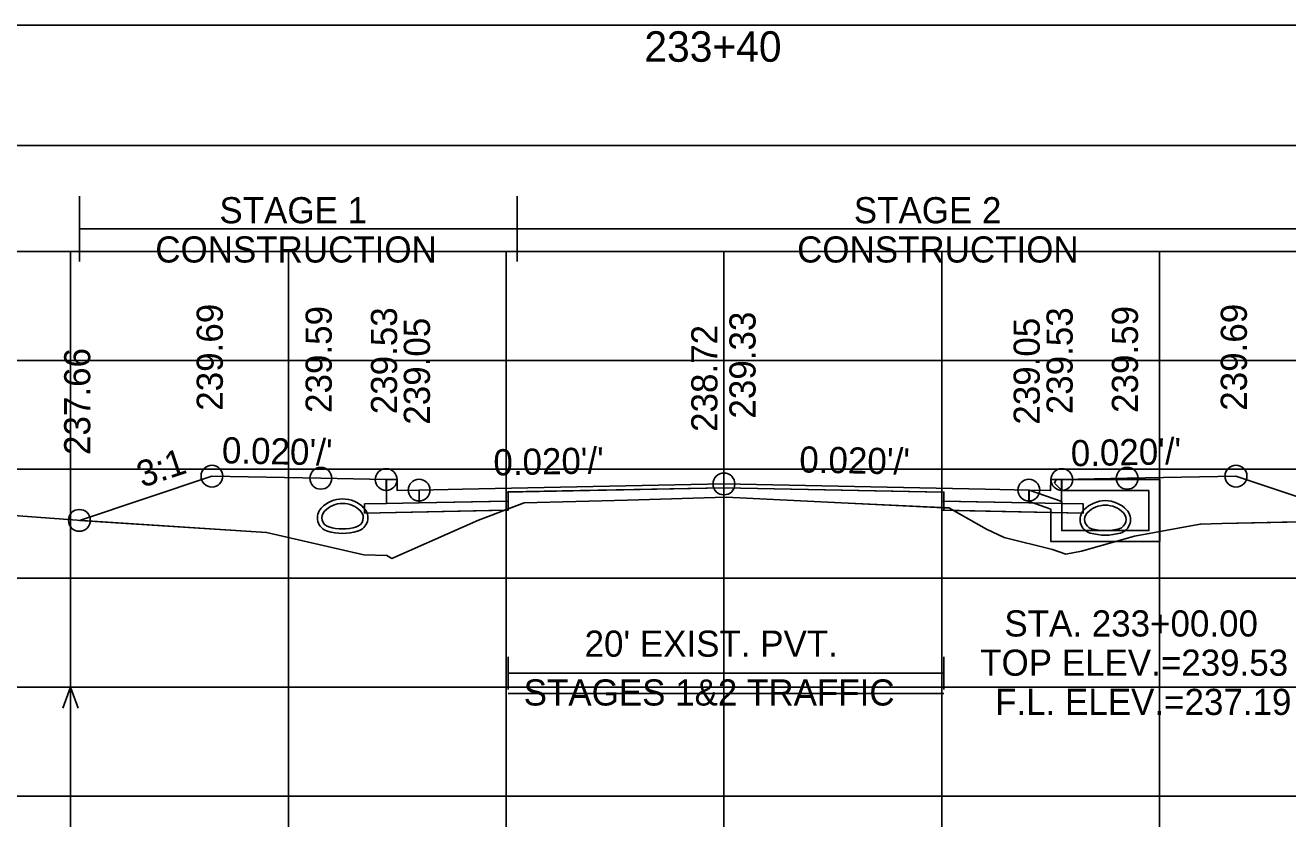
# Model space of a CAD drawing. Extents: x 1369627 to 1374022, y 380035 to 398173.
# Drawn here: x 1372066.4 to 1372124.4, y 387821.5 to 387858.3 of the extents above; entities that cross this region are included whole.
import ezdxf

# ---------------------------------------------------------------- set-up
doc = ezdxf.new("R2010")
doc.units = 0
for name, color, linetype in [('Default', 7, 'Continuous'), ('R_Alt Surface', 7, 'Continuous'), ('R_Axis', 7, 'Continuous'), ('R_Axis Annot', 7, 'Continuous'), ('R_Drive', 7, 'Continuous'), ('R_Exist Surface', 7, 'Continuous'), ('R_Fin Surface', 7, 'Continuous'), ('R_Grid', 7, 'Continuous'), ('R_MOT', 7, 'Continuous'), ('R_No Plot', 7, 'Continuous'), ('R_Water', 7, 'Continuous'), ('R_Water Annot', 7, 'Continuous'), ('R_Xsect Elev', 7, 'Continuous'), ('R_Xsect Slope', 7, 'Continuous'), ('T_Vehicle Path Rt', 7, 'Continuous')]:
    doc.layers.add(name, color=color, linetype=linetype)

msp = doc.modelspace()

# ---------------------------------------------------------------- linework, layer by layer
at = {"layer": 'Default'}
for p, q in [((1372088.626, 387827.82), (1372088.626, 387829.32)), ((1372108.626, 387827.82), (1372108.626, 387829.32)), ((1372088.626, 387828.57), (1372108.626, 387828.57))]:
    msp.add_line(p, q, dxfattribs=at)
for points in [[(1371948.53, 387852.78), (1372248.53, 387852.78), (1372248.53, 387858.302), (1371948.53, 387858.302)], [(1372083.02, 387837.454), (1372083.52, 387837.454), (1372083.53, 387836.954), (1372084.53, 387836.974), (1372084.53, 387836.387), (1372083.03, 387836.357)], [(1372113.53, 387836.954), (1372113.54, 387837.454), (1372114.04, 387837.454), (1372114.03, 387836.357), (1372112.53, 387836.387), (1372112.53, 387836.974)]]:
    msp.add_lwpolyline(points, close=True, dxfattribs=at)
at = {"layer": 'R_Alt Surface'}
msp.add_lwpolyline([(1372083.03, 387837.455), (1372083.03, 387836.357), (1372084.53, 387836.387), (1372088.626, 387836.469), (1372088.626, 387836.886), (1372098.53, 387837.084), (1372108.626, 387836.882), (1372108.626, 387836.465), (1372112.53, 387836.387), (1372114.03, 387836.357), (1372114.031, 387837.455)], dxfattribs=at)
for points in [[(1372082.03, 387836.337), (1372083.03, 387836.357), (1372084.53, 387836.387), (1372088.626, 387836.469), (1372088.626, 387836.053), (1372082.03, 387835.921)], [(1372115.03, 387836.337), (1372114.03, 387836.357), (1372112.53, 387836.387), (1372108.626, 387836.465), (1372108.626, 387836.049), (1372115.03, 387835.921)]]:
    msp.add_lwpolyline(points, close=True, dxfattribs=at)
at = {"layer": 'R_Axis'}
for p, q in [((1371948.53, 387822.927), (1372248.53, 387822.927)), ((1372068.53, 387821.527), (1372068.53, 387822.927)), ((1372078.53, 387821.527), (1372078.53, 387822.927)), ((1372088.53, 387821.527), (1372088.53, 387822.927)), ((1372098.53, 387821.527), (1372098.53, 387822.927)), ((1372108.53, 387821.527), (1372108.53, 387822.927)), ((1372118.53, 387821.527), (1372118.53, 387822.927))]:
    msp.add_line(p, q, dxfattribs=at)
at = {"layer": 'R_Drive'}
for centre, radius, start, end in [((1372081.02, 387835.216), 1.354, 43.64848, 136.35152), ((1372080.507, 387835.705), 0.646, 136.35152, 253.95293), ((1372080.507, 387835.705), 0.438, 136.35152, 253.95293), ((1372081.02, 387835.216), 1.146, 43.64848, 136.35152), ((1372081.532, 387835.705), 0.438, 286.04707, 43.64848), ((1372081.532, 387835.705), 0.646, 286.04707, 43.64848), ((1372081.02, 387837.487), 2.5, 253.95293, 286.04707), ((1372081.02, 387837.487), 2.292, 253.95293, 286.04707)]:
    msp.add_arc(centre, radius, start, end, dxfattribs=at)
at = {"layer": 'R_Exist Surface'}
msp.add_lwpolyline([(1372065.29, 387835.856), (1372068.826, 387835.592), (1372077.522, 387835.028), (1372082.001, 387834.007), (1372083.049, 387833.969), (1372083.286, 387833.841), (1372086.594, 387835.303), (1372087.262, 387835.593), (1372089.351, 387836.394), (1372094.103, 387836.51), (1372098.626, 387836.646), (1372103.917, 387836.385), (1372108.859, 387836.154), (1372110.577, 387835.184), (1372111.395, 387834.794), (1372113.609, 387834.246), (1372114.225, 387834.037), (1372114.953, 387834.174), (1372117.378, 387834.861), (1372120.304, 387835.392), (1372120.403, 387835.41), (1372121.388, 387835.434), (1372135.909, 387835.761)], dxfattribs=at)
at = {"layer": 'R_Fin Surface'}
msp.add_lwpolyline([(1372068.933, 387835.585), (1372075.02, 387837.614), (1372080.02, 387837.514), (1372083.02, 387837.454), (1372083.52, 387837.454), (1372083.53, 387836.954), (1372084.53, 387836.974), (1372086.53, 387837.014), (1372098.53, 387837.254), (1372110.53, 387837.014), (1372112.53, 387836.974), (1372113.53, 387836.954), (1372113.54, 387837.454), (1372114.04, 387837.454), (1372117.04, 387837.514), (1372122.04, 387837.614), (1372128.126, 387835.585)], dxfattribs=at)
at = {"layer": 'R_Grid'}
for p, q in [((1371948.53, 387847.927), (1372248.53, 387847.927)), ((1372068.53, 387822.927), (1372068.53, 387847.927)), ((1372078.53, 387822.927), (1372078.53, 387847.927)), ((1372088.53, 387822.927), (1372088.53, 387847.927)), ((1372098.53, 387822.927), (1372098.53, 387847.927)), ((1372108.53, 387822.927), (1372108.53, 387847.927)), ((1372118.53, 387822.927), (1372118.53, 387847.927)), ((1371948.53, 387842.927), (1372248.53, 387842.927)), ((1371948.53, 387837.927), (1372248.53, 387837.927)), ((1371948.53, 387832.927), (1372248.53, 387832.927)), ((1371948.53, 387827.927), (1372248.53, 387827.927)), ((1371948.53, 387822.927), (1372248.53, 387822.927))]:
    msp.add_line(p, q, dxfattribs=at)
at = {"layer": 'R_MOT'}
for p, q in [((1372068.933, 387847.459), (1372068.933, 387850.459)), ((1372089.036, 387847.459), (1372089.036, 387850.459)), ((1372068.933, 387848.959), (1372128.442, 387848.959))]:
    msp.add_line(p, q, dxfattribs=at)
at = {"layer": 'R_No Plot'}
for points in [[(1372083.02, 387837.454), (1372083.03, 387836.357), (1372084.53, 387836.387), (1372088.53, 387836.467), (1372088.53, 387836.884), (1372098.53, 387837.084), (1372108.53, 387836.884), (1372108.53, 387836.467), (1372112.53, 387836.387), (1372114.03, 387836.357), (1372114.04, 387837.454)], [(1372088.626, 387827.646), (1372108.626, 387827.646)]]:
    msp.add_lwpolyline(points, dxfattribs=at)
for points in [[(1372098.53, 387837.254), (1372086.53, 387837.014), (1372084.53, 387836.974), (1372084.53, 387836.387), (1372088.53, 387836.467), (1372088.53, 387836.884), (1372098.53, 387837.084), (1372108.53, 387836.884), (1372108.53, 387836.467), (1372112.53, 387836.387), (1372112.53, 387836.974), (1372110.53, 387837.014)], [(1372088.53, 387836.467), (1372084.53, 387836.387), (1372083.03, 387836.357), (1372082.03, 387836.337), (1372082.03, 387835.92), (1372088.53, 387836.05)], [(1372108.53, 387836.467), (1372112.53, 387836.387), (1372114.03, 387836.357), (1372115.03, 387836.337), (1372115.03, 387835.92), (1372108.53, 387836.05)]]:
    msp.add_lwpolyline(points, close=True, dxfattribs=at)
for centre in [(1372075.02, 387837.614), (1372080.02, 387837.514), (1372083.02, 387837.454), (1372098.53, 387837.254), (1372114.04, 387837.454), (1372117.04, 387837.514), (1372122.04, 387837.614), (1372084.53, 387836.974), (1372112.53, 387836.974), (1372068.933, 387835.585)]:
    msp.add_circle(centre, 0.5, dxfattribs=at)
at = {"layer": 'R_Water'}
for p, q in [((1372113.707, 387837.292), (1372113.79, 387837.457)), ((1372113.707, 387837.292), (1372114.04, 387836.957)), ((1372118.54, 387837.457), (1372113.79, 387837.457)), ((1372118.54, 387835.957), (1372118.54, 387837.457)), ((1372112.54, 387836.977), (1372114.04, 387836.457)), ((1372118.04, 387836.957), (1372114.04, 387836.957)), ((1372118.04, 387835.957), (1372118.04, 387836.957)), ((1372112.54, 387836.448), (1372113.54, 387836.101)), ((1372113.54, 387835.957), (1372113.54, 387836.101)), ((1372114.04, 387835.957), (1372114.04, 387836.457))]:
    msp.add_line(p, q, dxfattribs=at)
for points in [[(1372112.54, 387836.448), (1372112.54, 387836.977)], [(1372118.54, 387835.957), (1372118.54, 387834.614), (1372116.04, 387834.614), (1372113.54, 387834.614), (1372113.54, 387835.957)], [(1372118.04, 387835.957), (1372118.04, 387835.114), (1372116.04, 387835.114), (1372114.04, 387835.114), (1372114.04, 387835.957)]]:
    msp.add_lwpolyline(points, dxfattribs=at)
for centre, radius, start, end in [((1372115.527, 387835.624), 0.646, 136.35152, 253.95293), ((1372116.04, 387835.135), 1.354, 43.64848, 136.35152), ((1372116.04, 387835.135), 1.146, 43.64848, 136.35152), ((1372116.552, 387835.624), 0.646, 286.04707, 43.64848), ((1372115.527, 387835.624), 0.438, 136.35152, 253.95293), ((1372116.552, 387835.624), 0.438, 286.04707, 43.64848), ((1372116.04, 387837.406), 2.5, 253.95293, 286.04707), ((1372116.04, 387837.406), 2.292, 253.95293, 286.04707)]:
    msp.add_arc(centre, radius, start, end, dxfattribs=at)
at = {"layer": 'R_Water Annot'}
for p, q in [((1372068.53, 387827.927), (1372068.18, 387826.965)), ((1372068.53, 387824.785), (1372068.53, 387827.927)), ((1372068.53, 387827.927), (1372068.88, 387826.965))]:
    msp.add_line(p, q, dxfattribs=at)
at = {"layer": 'R_Xsect Elev'}
msp.add_line((1372098.53, 387836.643), (1372098.53, 387846.643), dxfattribs=at)
at = {"layer": 'T_Vehicle Path Rt'}
for p, q in [((1372083.03, 387836.357), (1372083.02, 387837.454)), ((1372114.04, 387837.454), (1372114.03, 387836.357)), ((1372088.451, 387836.049), (1372082.03, 387835.921)), ((1372088.626, 387836.116), (1372088.451, 387836.049)), ((1372088.451, 387836.049), (1372088.626, 387836.053)), ((1372088.626, 387836.469), (1372088.626, 387836.116)), ((1372088.626, 387836.053), (1372088.626, 387836.116)), ((1372108.626, 387836.165), (1372108.626, 387836.465)), ((1372108.626, 387836.165), (1372108.626, 387836.049)), ((1372108.626, 387836.049), (1372109.062, 387836.04)), ((1372109.062, 387836.04), (1372110.577, 387835.184))]:
    msp.add_line(p, q, dxfattribs=at)
for points in [[(1372083.02, 387837.454), (1372080.02, 387837.514), (1372075.02, 387837.614), (1372068.933, 387835.585)], [(1372128.126, 387835.585), (1372122.04, 387837.614), (1372117.04, 387837.514), (1372114.04, 387837.454)], [(1372108.626, 387836.465), (1372108.626, 387836.882), (1372098.53, 387837.084), (1372088.626, 387836.886), (1372088.626, 387836.469)], [(1372088.626, 387836.116), (1372089.351, 387836.394), (1372094.103, 387836.51), (1372098.626, 387836.646), (1372103.917, 387836.385), (1372108.626, 387836.165)], [(1372068.933, 387835.585), (1372077.522, 387835.028), (1372082.001, 387834.007), (1372083.049, 387833.969), (1372083.286, 387833.841), (1372086.594, 387835.303), (1372087.262, 387835.593), (1372087.993, 387835.873), (1372088.451, 387836.049)], [(1372082.03, 387835.921), (1372082.03, 387836.337), (1372083.03, 387836.357)], [(1372109.062, 387836.04), (1372108.859, 387836.154), (1372108.626, 387836.165)], [(1372114.03, 387836.357), (1372115.03, 387836.337), (1372115.03, 387835.921), (1372109.062, 387836.04)], [(1372110.577, 387835.184), (1372111.395, 387834.794), (1372113.609, 387834.246), (1372114.225, 387834.037), (1372114.953, 387834.174), (1372117.378, 387834.861), (1372120.304, 387835.392), (1372120.403, 387835.41), (1372121.388, 387835.434), (1372128.126, 387835.585)]]:
    msp.add_lwpolyline(points, dxfattribs=at)

# ---------------------------------------------------------------- texts
at = {"layer": 'R_Axis Annot'}
for s, height, p in [('233+40', 1.4, (1372094.875, 387856.627)), ("20' EXIST. PVT.", 1.2, (1372092.13, 387829.327)), ('STAGES 1&2 TRAFFIC', 1.2, (1372089.333, 387827.088))]:
    msp.add_text(s, height=height, dxfattribs=at).set_placement(p)
at = {"layer": 'R_MOT'}
for s, p in [('STAGE 1', (1372075.363, 387849.215)), ('STAGE 2', (1372104.492, 387849.215)), ('CONSTRUCTION', (1372072.419, 387847.415)), ('CONSTRUCTION', (1372101.888, 387847.415))]:
    msp.add_text(s, height=1.2, dxfattribs=at).set_placement(p)
at = {"layer": 'R_Water Annot'}
for s, p in [('STA. 233+00.00', (1372111.405, 387830.255)), ('TOP ELEV.=239.53', (1372110.295, 387828.455)), ('F.L. ELEV.=237.19', (1372110.98, 387826.655))]:
    msp.add_text(s, height=1.2, dxfattribs=at).set_placement(p)
at = {"layer": 'R_Xsect Elev'}
for s, p in [('239.69', (1372075.52, 387840.614)), ('239.59', (1372080.52, 387840.514)), ('239.53', (1372083.52, 387840.454)), ('239.53', (1372114.54, 387840.454)), ('239.59', (1372117.54, 387840.514)), ('239.69', (1372122.54, 387840.614)), ('239.05', (1372085.03, 387839.974)), ('239.33', (1372099.981, 387840.254)), ('239.05', (1372113.03, 387839.974)), ('238.72', (1372098.23, 387839.643)), ('237.66', (1372069.433, 387838.585))]:
    msp.add_text(s, height=1.2, rotation=90, dxfattribs=at).set_placement(p)
at = {"layer": 'R_Xsect Slope'}
for s, rotation, p in [("0.020'/'", 358.85424, (1372075.47, 387838.205)), ("0.020'/'", 1.14576, (1372087.956, 387837.643)), ("0.020'/'", 358.85424, (1372101.98, 387837.785)), ("0.020'/'", 1.14576, (1372114.466, 387838.063)), ('3:1', 18.43323, (1372071.818, 387837.074))]:
    msp.add_text(s, height=1.2, rotation=rotation, dxfattribs=at).set_placement(p)

doc.saveas('drawing.dxf')
